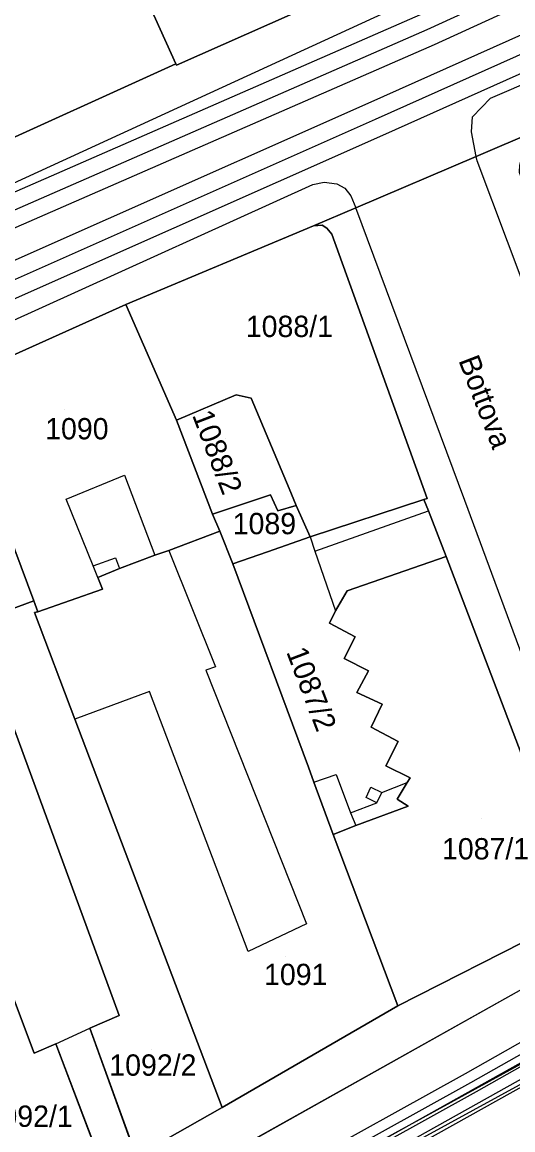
# Model space of a CAD drawing. Extents: x -263423 to -261326, y -1240067 to -1237864.
# Drawn here: x -262535.9 to -262489.8, y -1239890.1 to -1239786.2 of the extents above; entities that cross this region are included whole.
import ezdxf

# ---------------------------------------------------------------- set-up
doc = ezdxf.new("R2010")
doc.units = 0
for name, color, linetype in [('body_kn', 7, 'Continuous'), ('kladpar_druhypozemkov', 7, 'Continuous'), ('kladpar_hranice', 7, 'Continuous'), ('kladpar_parcelnecisla', 7, 'Continuous'), ('kladpar_plochy', 7, 'Continuous'), ('linie', 7, 'Continuous'), ('popisy', 7, 'Continuous'), ('tarchy_linie', 7, 'Continuous'), ('zappar_hrandruhpozemk', 7, 'Continuous')]:
    doc.layers.add(name, color=color, linetype=linetype)

msp = doc.modelspace()

# ---------------------------------------------------------------- linework, layer by layer
at = {"layer": 'body_kn'}
for p, q in [((-262497.85, -1239786.86), (-262497.85, -1239786.86)), ((-262497.22, -1239788.28), (-262497.22, -1239788.28)), ((-262521.46, -1239790.07), (-262521.46, -1239790.07)), ((-262521.39, -1239790.2), (-262521.39, -1239790.2)), ((-262491.91, -1239793.3), (-262491.91, -1239793.3)), ((-262503.39, -1239793.76), (-262503.39, -1239793.76)), ((-262502.72, -1239795.27), (-262502.72, -1239795.27)), ((-262493.61, -1239795.05), (-262493.61, -1239795.05)), ((-262493.7, -1239796.46), (-262493.7, -1239796.46)), ((-262502.05, -1239796.78), (-262502.05, -1239796.78)), ((-262493.27, -1239798.76), (-262493.27, -1239798.76)), ((-262493.27, -1239798.76), (-262493.27, -1239798.76)), ((-262493.18, -1239799.16), (-262493.18, -1239799.16)), ((-262508.6, -1239801.39), (-262508.6, -1239801.39)), ((-262507.52, -1239801.18), (-262507.52, -1239801.18)), ((-262506.35, -1239801.32), (-262506.35, -1239801.32)), ((-262505.6, -1239801.73), (-262505.6, -1239801.73)), ((-262505.02, -1239802.44), (-262505.02, -1239802.44)), ((-262504.55, -1239803.58), (-262504.55, -1239803.58)), ((-262508.54, -1239805.28), (-262508.54, -1239805.28)), ((-262508.54, -1239805.28), (-262508.54, -1239805.28)), ((-262507.71, -1239805.22), (-262507.71, -1239805.22)), ((-262507.27, -1239805.48), (-262507.27, -1239805.48)), ((-262506.82, -1239806.05), (-262506.82, -1239806.05)), ((-262526.13, -1239812.66), (-262526.13, -1239812.66)), ((-262526.13, -1239812.66), (-262526.13, -1239812.66)), ((-262515.79, -1239821.11), (-262515.79, -1239821.11)), ((-262515.79, -1239821.11), (-262515.79, -1239821.11)), ((-262514.39, -1239821.43), (-262514.39, -1239821.43)), ((-262521.4, -1239823.51), (-262521.4, -1239823.51)), ((-262526.26, -1239828.65), (-262526.26, -1239828.65)), ((-262510.8, -1239829.92), (-262510.8, -1239829.92)), ((-262531.74, -1239830.92), (-262531.74, -1239830.92)), ((-262512.56, -1239830.5), (-262512.56, -1239830.5)), ((-262512.56, -1239830.5), (-262512.56, -1239830.5)), ((-262498.16, -1239830.93), (-262498.16, -1239830.93)), ((-262497.86, -1239830.84), (-262497.86, -1239830.84)), ((-262511.86, -1239832), (-262511.86, -1239832)), ((-262510.15, -1239831.5), (-262510.15, -1239831.5)), ((-262497.75, -1239832), (-262497.75, -1239832)), ((-262494.34, -1239831.03), (-262494.34, -1239831.03)), ((-262494.34, -1239831.03), (-262494.34, -1239831.03)), ((-262518, -1239832.31), (-262518, -1239832.31)), ((-262517.31, -1239833.91), (-262517.31, -1239833.91)), ((-262508.85, -1239834.45), (-262508.85, -1239834.45)), ((-262508.85, -1239834.45), (-262508.85, -1239834.45)), ((-262522.09, -1239835.73), (-262522.09, -1239835.73)), ((-262522.09, -1239835.73), (-262522.09, -1239835.73)), ((-262512.86, -1239835.84), (-262512.86, -1239835.84)), ((-262508.41, -1239835.79), (-262508.41, -1239835.79)), ((-262508.41, -1239835.79), (-262508.41, -1239835.79)), ((-262529.22, -1239837.17), (-262529.22, -1239837.17)), ((-262529.22, -1239837.17), (-262529.22, -1239837.17)), ((-262527.12, -1239836.41), (-262527.12, -1239836.41)), ((-262523.42, -1239836.17), (-262523.42, -1239836.17)), ((-262523.42, -1239836.17), (-262523.42, -1239836.17)), ((-262516.11, -1239836.97), (-262516.11, -1239836.97)), ((-262496.09, -1239836.29), (-262496.09, -1239836.29)), ((-262496.09, -1239836.29), (-262496.09, -1239836.29)), ((-262526.74, -1239837.43), (-262526.74, -1239837.43)), ((-262528.78, -1239838.25), (-262528.78, -1239838.25)), ((-262528.78, -1239838.25), (-262528.78, -1239838.25)), ((-262528.34, -1239839.34), (-262528.34, -1239839.34)), ((-262505.37, -1239839.5), (-262505.37, -1239839.5)), ((-262534.77, -1239840.46), (-262534.77, -1239840.46)), ((-262534.71, -1239841.54), (-262534.71, -1239841.54)), ((-262534.39, -1239841.48), (-262534.39, -1239841.48)), ((-262506.46, -1239841.4), (-262506.46, -1239841.4)), ((-262507.04, -1239842.55), (-262507.04, -1239842.55)), ((-262504.62, -1239843.83), (-262504.62, -1239843.83)), ((-262505.65, -1239845.87), (-262505.65, -1239845.87)), ((-262518.63, -1239846.96), (-262518.63, -1239846.96)), ((-262517.74, -1239846.64), (-262517.74, -1239846.64)), ((-262503.36, -1239847.02), (-262503.36, -1239847.02)), ((-262523.92, -1239848.97), (-262523.92, -1239848.97)), ((-262504.45, -1239849.05), (-262504.45, -1239849.05)), ((-262502.1, -1239850.15), (-262502.1, -1239850.15)), ((-262530.93, -1239851.56), (-262530.93, -1239851.56)), ((-262503.13, -1239852.31), (-262503.13, -1239852.31)), ((-262500.59, -1239853.66), (-262500.59, -1239853.66)), ((-262509, -1239856.04), (-262509, -1239856.04)), ((-262506.39, -1239856.75), (-262506.39, -1239856.75)), ((-262506.39, -1239856.75), (-262506.39, -1239856.75)), ((-262501.75, -1239855.94), (-262501.75, -1239855.94)), ((-262508.5, -1239857.45), (-262508.5, -1239857.45)), ((-262508.5, -1239857.45), (-262508.5, -1239857.45)), ((-262503.16, -1239857.93), (-262503.16, -1239857.93)), ((-262499.73, -1239857.5), (-262499.73, -1239857.5)), ((-262499.46, -1239857.04), (-262499.46, -1239857.04)), ((-262503.6, -1239858.9), (-262503.6, -1239858.9)), ((-262502.13, -1239858.44), (-262502.13, -1239858.44)), ((-262500.29, -1239858.43), (-262500.29, -1239858.43)), ((-262502.59, -1239859.4), (-262502.59, -1239859.4)), ((-262502.59, -1239859.4), (-262502.59, -1239859.4)), ((-262500.68, -1239859.07), (-262500.68, -1239859.07)), ((-262499.66, -1239859.71), (-262499.66, -1239859.71)), ((-262505.07, -1239860.33), (-262505.07, -1239860.33)), ((-262504.57, -1239861.54), (-262504.57, -1239861.54)), ((-262506.67, -1239862.36), (-262506.67, -1239862.36)), ((-262509.19, -1239870.75), (-262509.19, -1239870.75)), ((-262514.67, -1239873.34), (-262514.67, -1239873.34)), ((-262500.63, -1239878.43), (-262500.63, -1239878.43)), ((-262526.78, -1239879.34), (-262526.78, -1239879.34)), ((-262526.78, -1239879.34), (-262526.78, -1239879.34)), ((-262529.52, -1239880.54), (-262529.52, -1239880.54)), ((-262529.52, -1239880.54), (-262529.52, -1239880.54)), ((-262534.75, -1239882.88), (-262534.75, -1239882.88)), ((-262534.75, -1239882.88), (-262534.75, -1239882.88)), ((-262532.71, -1239882), (-262532.71, -1239882)), ((-262494.25, -1239884.78), (-262494.25, -1239884.78)), ((-262493.76, -1239885.65), (-262493.76, -1239885.65)), ((-262493.27, -1239886.52), (-262493.27, -1239886.52)), ((-262517.09, -1239887.98), (-262517.09, -1239887.98)), ((-262517.09, -1239887.98), (-262517.09, -1239887.98))]:
    msp.add_line(p, q, dxfattribs=at)
at = {"layer": 'kladpar_druhypozemkov'}
for p, q in [((-262511.05, -1239813.5), (-262511.05, -1239813.5)), ((-262531.85, -1239822.5), (-262531.85, -1239822.5)), ((-262516.75, -1239825.2), (-262516.75, -1239825.2)), ((-262514.05, -1239832.1), (-262514.05, -1239832.1)), ((-262507.2, -1239849.91), (-262507.2, -1239849.91)), ((-262492.72, -1239860.91), (-262492.72, -1239860.91)), ((-262511.15, -1239873.8), (-262511.15, -1239873.8)), ((-262523.75, -1239882.5), (-262523.75, -1239882.5))]:
    msp.add_line(p, q, dxfattribs=at)
at = {"layer": 'kladpar_hranice'}
for p, q in [((-262526.78, -1239879.34), (-262529.52, -1239880.54)), ((-262525.06, -1239892.86), (-262529.52, -1239880.54)), ((-262529.52, -1239880.54), (-262525.06, -1239892.86)), ((-262534.75, -1239882.88), (-262532.71, -1239882)), ((-262532.71, -1239882), (-262527.99, -1239894.44)), ((-262527.99, -1239894.44), (-262532.71, -1239882))]:
    msp.add_line(p, q, dxfattribs=at)
for points in [[(-262548.37, -1239757.47), (-262546.52, -1239756.65), (-262538.24, -1239752.93), (-262535.46, -1239758.99), (-262534.51, -1239761.1), (-262521.46, -1239790.07), (-262540.33, -1239798.65), (-262546.38, -1239785), (-262555.08, -1239765.09), (-262555.27, -1239764.64), (-262556.79, -1239761.32), (-262548.37, -1239757.47)], [(-262528.27, -1239758.2), (-262521.13, -1239755.04), (-262515.71, -1239767.36), (-262508.39, -1239784.27), (-262508.26, -1239784.39), (-262521.39, -1239790.2), (-262521.46, -1239790.07), (-262534.51, -1239761.1), (-262535.46, -1239758.99), (-262529.21, -1239756.03), (-262528.27, -1239758.2)], [(-262441.61, -1239775.65), (-262474.11, -1239790.29), (-262478.98, -1239792.5), (-262487.63, -1239796.35), (-262493.27, -1239798.76), (-262504.55, -1239803.58), (-262508.54, -1239805.28), (-262526.13, -1239812.66), (-262542.45, -1239819.98)], [(-262540.33, -1239798.65), (-262521.46, -1239790.07), (-262521.39, -1239790.2), (-262508.26, -1239784.39)], [(-262484.86, -1239865.79), (-262496.09, -1239836.29), (-262497.75, -1239832), (-262498.16, -1239830.93), (-262497.86, -1239830.84), (-262506.82, -1239806.05), (-262507.27, -1239805.48), (-262507.71, -1239805.22), (-262508.54, -1239805.28), (-262504.55, -1239803.58), (-262493.27, -1239798.76), (-262487.63, -1239796.35)], [(-262508.54, -1239805.28), (-262507.71, -1239805.22), (-262507.27, -1239805.48), (-262506.82, -1239806.05), (-262497.86, -1239830.84), (-262498.16, -1239830.93), (-262508.85, -1239834.45), (-262510.15, -1239831.5), (-262510.8, -1239829.92), (-262514.39, -1239821.43), (-262515.79, -1239821.11), (-262521.4, -1239823.51), (-262526.13, -1239812.66), (-262508.54, -1239805.28)], [(-262526.13, -1239812.66), (-262521.4, -1239823.51), (-262518, -1239832.31), (-262517.31, -1239833.91), (-262522.09, -1239835.73), (-262523.42, -1239836.17), (-262526.74, -1239837.43), (-262528.78, -1239838.25), (-262528.34, -1239839.34), (-262534.39, -1239841.48), (-262534.77, -1239840.46), (-262542.45, -1239819.98), (-262526.13, -1239812.66)], [(-262542.45, -1239819.98), (-262534.77, -1239840.46), (-262540.31, -1239842.47), (-262542.86, -1239843.35), (-262546.56, -1239844.74), (-262547.45, -1239845.05), (-262555.99, -1239848.2), (-262563.23, -1239829.13), (-262542.45, -1239819.98)], [(-262515.79, -1239821.11), (-262514.39, -1239821.43), (-262510.8, -1239829.92), (-262510.15, -1239831.5), (-262511.86, -1239832), (-262512.56, -1239830.5), (-262518, -1239832.31), (-262521.4, -1239823.51), (-262515.79, -1239821.11)], [(-262512.56, -1239830.5), (-262511.86, -1239832), (-262510.15, -1239831.5), (-262508.85, -1239834.45), (-262512.86, -1239835.84), (-262516.11, -1239836.97), (-262517.31, -1239833.91), (-262518, -1239832.31), (-262512.56, -1239830.5)], [(-262508.85, -1239834.45), (-262498.16, -1239830.93), (-262497.75, -1239832), (-262496.09, -1239836.29), (-262505.37, -1239839.5), (-262506.46, -1239841.4), (-262507.04, -1239842.55), (-262504.62, -1239843.83), (-262505.65, -1239845.87), (-262503.36, -1239847.02), (-262504.45, -1239849.05), (-262502.1, -1239850.15), (-262503.13, -1239852.31), (-262500.59, -1239853.66), (-262501.75, -1239855.94), (-262499.46, -1239857.04), (-262499.73, -1239857.5), (-262500.29, -1239858.43), (-262500.68, -1239859.07), (-262499.66, -1239859.71), (-262504.57, -1239861.54), (-262506.67, -1239862.36), (-262508.5, -1239857.45), (-262509, -1239856.04), (-262516.11, -1239836.97), (-262512.86, -1239835.84), (-262508.85, -1239834.45)], [(-262523.42, -1239836.17), (-262522.09, -1239835.73), (-262517.31, -1239833.91), (-262516.11, -1239836.97), (-262509, -1239856.04), (-262508.5, -1239857.45), (-262506.67, -1239862.36), (-262500.63, -1239878.43), (-262517.09, -1239887.98), (-262530.93, -1239851.56), (-262534.71, -1239841.54), (-262534.39, -1239841.48), (-262528.34, -1239839.34), (-262528.78, -1239838.25), (-262526.74, -1239837.43), (-262523.42, -1239836.17)], [(-262496.09, -1239836.29), (-262484.86, -1239865.79), (-262483.43, -1239869.49), (-262486.94, -1239871.49), (-262500.63, -1239878.43), (-262506.67, -1239862.36), (-262504.57, -1239861.54), (-262499.66, -1239859.71), (-262500.68, -1239859.07), (-262500.29, -1239858.43), (-262499.73, -1239857.5), (-262499.46, -1239857.04), (-262501.75, -1239855.94), (-262500.59, -1239853.66), (-262503.13, -1239852.31), (-262502.1, -1239850.15), (-262504.45, -1239849.05), (-262503.36, -1239847.02), (-262505.65, -1239845.87), (-262504.62, -1239843.83), (-262507.04, -1239842.55), (-262506.46, -1239841.4), (-262505.37, -1239839.5), (-262496.09, -1239836.29)], [(-262529.52, -1239880.54), (-262526.78, -1239879.34), (-262540.31, -1239842.47), (-262534.77, -1239840.46), (-262534.39, -1239841.48), (-262534.71, -1239841.54), (-262530.93, -1239851.56), (-262517.09, -1239887.98)], [(-262532.71, -1239882), (-262534.75, -1239882.88), (-262547.91, -1239847.92), (-262546.63, -1239847.48), (-262547.45, -1239845.05), (-262546.56, -1239844.74), (-262542.86, -1239843.35), (-262540.31, -1239842.47), (-262526.78, -1239879.34)], [(-262527.99, -1239894.44), (-262528.63, -1239894.88), (-262528.88, -1239894.69), (-262536.86, -1239899.43), (-262552.84, -1239856.88), (-262555.99, -1239848.2), (-262547.45, -1239845.05), (-262546.63, -1239847.48), (-262547.91, -1239847.92), (-262534.75, -1239882.88)], [(-262524.55, -1239892.22), (-262517.09, -1239887.98), (-262500.63, -1239878.43), (-262486.94, -1239871.49)], [(-262517.09, -1239887.98), (-262524.55, -1239892.22), (-262524.42, -1239892.54), (-262525.06, -1239892.86)]]:
    msp.add_lwpolyline(points, dxfattribs=at)
at = {"layer": 'kladpar_plochy'}
for points in [[(-262548.37, -1239757.47), (-262546.52, -1239756.65), (-262538.24, -1239752.93), (-262535.46, -1239758.99), (-262534.51, -1239761.1), (-262521.46, -1239790.07), (-262540.33, -1239798.65), (-262546.38, -1239785), (-262555.08, -1239765.09), (-262555.27, -1239764.64), (-262556.79, -1239761.32)], [(-262528.27, -1239758.2), (-262521.13, -1239755.04), (-262515.71, -1239767.36), (-262508.39, -1239784.27), (-262508.26, -1239784.39), (-262521.39, -1239790.2), (-262521.46, -1239790.07), (-262534.51, -1239761.1), (-262535.46, -1239758.99), (-262529.21, -1239756.03)], [(-262468.42, -1239856.42), (-262467.98, -1239856.94), (-262465.79, -1239857.87), (-262464.32, -1239858.15), (-262469.73, -1239861.4), (-262480.39, -1239867.69), (-262480.72, -1239867.88), (-262483.43, -1239869.49), (-262484.86, -1239865.79), (-262496.09, -1239836.29), (-262497.75, -1239832), (-262498.16, -1239830.93), (-262497.86, -1239830.84), (-262506.82, -1239806.05), (-262507.27, -1239805.48), (-262507.71, -1239805.22), (-262508.54, -1239805.28), (-262504.55, -1239803.58), (-262493.27, -1239798.76), (-262487.63, -1239796.35), (-262488.15, -1239796.85), (-262488.87, -1239798.31), (-262489.19, -1239799.57), (-262489.23, -1239800.22)], [(-262508.54, -1239805.28), (-262507.71, -1239805.22), (-262507.27, -1239805.48), (-262506.82, -1239806.05), (-262497.86, -1239830.84), (-262498.16, -1239830.93), (-262508.85, -1239834.45), (-262510.15, -1239831.5), (-262510.8, -1239829.92), (-262514.39, -1239821.43), (-262515.79, -1239821.11), (-262521.4, -1239823.51), (-262526.13, -1239812.66)], [(-262526.13, -1239812.66), (-262521.4, -1239823.51), (-262518, -1239832.31), (-262517.31, -1239833.91), (-262522.09, -1239835.73), (-262523.42, -1239836.17), (-262526.74, -1239837.43), (-262528.78, -1239838.25), (-262528.34, -1239839.34), (-262534.39, -1239841.48), (-262534.77, -1239840.46), (-262542.45, -1239819.98)], [(-262542.45, -1239819.98), (-262534.77, -1239840.46), (-262540.31, -1239842.47), (-262542.86, -1239843.35), (-262546.56, -1239844.74), (-262547.45, -1239845.05), (-262555.99, -1239848.2), (-262563.23, -1239829.13)], [(-262515.79, -1239821.11), (-262514.39, -1239821.43), (-262510.8, -1239829.92), (-262510.15, -1239831.5), (-262511.86, -1239832), (-262512.56, -1239830.5), (-262518, -1239832.31), (-262521.4, -1239823.51)], [(-262512.56, -1239830.5), (-262511.86, -1239832), (-262510.15, -1239831.5), (-262508.85, -1239834.45), (-262512.86, -1239835.84), (-262516.11, -1239836.97), (-262517.31, -1239833.91), (-262518, -1239832.31)], [(-262508.85, -1239834.45), (-262498.16, -1239830.93), (-262497.75, -1239832), (-262496.09, -1239836.29), (-262505.37, -1239839.5), (-262506.46, -1239841.4), (-262507.04, -1239842.55), (-262504.62, -1239843.83), (-262505.65, -1239845.87), (-262503.36, -1239847.02), (-262504.45, -1239849.05), (-262502.1, -1239850.15), (-262503.13, -1239852.31), (-262500.59, -1239853.66), (-262501.75, -1239855.94), (-262499.46, -1239857.04), (-262499.73, -1239857.5), (-262500.29, -1239858.43), (-262500.68, -1239859.07), (-262499.66, -1239859.71), (-262504.57, -1239861.54), (-262506.67, -1239862.36), (-262508.5, -1239857.45), (-262509, -1239856.04), (-262516.11, -1239836.97), (-262512.86, -1239835.84)], [(-262523.42, -1239836.17), (-262522.09, -1239835.73), (-262517.31, -1239833.91), (-262516.11, -1239836.97), (-262509, -1239856.04), (-262508.5, -1239857.45), (-262506.67, -1239862.36), (-262500.63, -1239878.43), (-262517.09, -1239887.98), (-262530.93, -1239851.56), (-262534.71, -1239841.54), (-262534.39, -1239841.48), (-262528.34, -1239839.34), (-262528.78, -1239838.25), (-262526.74, -1239837.43)], [(-262496.09, -1239836.29), (-262484.86, -1239865.79), (-262483.43, -1239869.49), (-262486.94, -1239871.49), (-262500.63, -1239878.43), (-262506.67, -1239862.36), (-262504.57, -1239861.54), (-262499.66, -1239859.71), (-262500.68, -1239859.07), (-262500.29, -1239858.43), (-262499.73, -1239857.5), (-262499.46, -1239857.04), (-262501.75, -1239855.94), (-262500.59, -1239853.66), (-262503.13, -1239852.31), (-262502.1, -1239850.15), (-262504.45, -1239849.05), (-262503.36, -1239847.02), (-262505.65, -1239845.87), (-262504.62, -1239843.83), (-262507.04, -1239842.55), (-262506.46, -1239841.4), (-262505.37, -1239839.5)], [(-262517.09, -1239887.98), (-262524.55, -1239892.22), (-262524.42, -1239892.54), (-262525.06, -1239892.86), (-262529.52, -1239880.54), (-262526.78, -1239879.34), (-262540.31, -1239842.47), (-262534.77, -1239840.46), (-262534.39, -1239841.48), (-262534.71, -1239841.54), (-262530.93, -1239851.56)], [(-262526.78, -1239879.34), (-262529.52, -1239880.54), (-262525.06, -1239892.86), (-262527.99, -1239894.44), (-262532.71, -1239882), (-262534.75, -1239882.88), (-262547.91, -1239847.92), (-262546.63, -1239847.48), (-262547.45, -1239845.05), (-262546.56, -1239844.74), (-262542.86, -1239843.35), (-262540.31, -1239842.47)], [(-262534.75, -1239882.88), (-262532.71, -1239882), (-262527.99, -1239894.44), (-262528.63, -1239894.88), (-262528.88, -1239894.69), (-262536.86, -1239899.43), (-262552.84, -1239856.88), (-262555.99, -1239848.2), (-262547.45, -1239845.05), (-262546.63, -1239847.48), (-262547.91, -1239847.92)]]:
    msp.add_lwpolyline(points, close=True, dxfattribs=at)
for points in [[(-262441.61, -1239775.65), (-262474.11, -1239790.29), (-262478.98, -1239792.5), (-262487.63, -1239796.35), (-262493.27, -1239798.76), (-262504.55, -1239803.58), (-262508.54, -1239805.28), (-262526.13, -1239812.66), (-262542.45, -1239819.98)], [(-262540.33, -1239798.65), (-262521.46, -1239790.07), (-262521.39, -1239790.2), (-262508.26, -1239784.39)], [(-262524.55, -1239892.22), (-262517.09, -1239887.98), (-262500.63, -1239878.43), (-262486.94, -1239871.49)]]:
    msp.add_lwpolyline(points, dxfattribs=at)
at = {"layer": 'linie'}
for points in [[(-262336.26, -1239711.03), (-262336.77, -1239711.86), (-262337.54, -1239712.49), (-262344.42, -1239716.05), (-262367.84, -1239726.41), (-262400.43, -1239741.01), (-262417.93, -1239748.24), (-262419.11, -1239745.37), (-262430.69, -1239750.43), (-262432.73, -1239751.3), (-262444.57, -1239756.54), (-262453.61, -1239760.6), (-262455.71, -1239761.47), (-262464.04, -1239765.09), (-262479.53, -1239771.77), (-262486.33, -1239774.7), (-262494.83, -1239778.36), (-262500.04, -1239780.61), (-262508.39, -1239784.27), (-262508.26, -1239784.39), (-262521.39, -1239790.2), (-262521.46, -1239790.07), (-262540.33, -1239798.65)], [(-262552.1, -1239921.23), (-262423.18, -1239849.33), (-262412.76, -1239843.38), (-262404.68, -1239838.29), (-262396.85, -1239832.82)]]:
    msp.add_lwpolyline(points, dxfattribs=at)
at = {"layer": 'tarchy_linie'}
for points in [[(-262562.28, -1239813.3), (-262498.48, -1239785.44), (-262417.81, -1239748.54), (-262417.23, -1239749.97), (-262416.65, -1239751.41)], [(-262673.94, -1239865.89), (-262591.1, -1239828.06), (-262563.05, -1239815.33), (-262497.85, -1239786.86), (-262417.23, -1239749.97)], [(-262416.65, -1239751.41), (-262497.22, -1239788.28), (-262562.42, -1239816.75)], [(-262625.61, -1239849.18), (-262598.1, -1239837.97), (-262552.16, -1239815.39), (-262503.39, -1239793.76), (-262454.87, -1239772.05), (-262415.39, -1239754.52), (-262414.77, -1239756.05), (-262414.15, -1239757.58), (-262453.53, -1239775.07), (-262502.05, -1239796.78), (-262550.76, -1239818.39), (-262596.74, -1239840.99), (-262620.89, -1239850.82), (-262623.25, -1239850), (-262625.61, -1239849.18)], [(-262623.25, -1239850), (-262597.42, -1239839.48), (-262551.46, -1239816.89), (-262502.72, -1239795.27), (-262454.2, -1239773.56), (-262414.77, -1239756.05)], [(-262579.57, -1239926.6), (-262512.35, -1239896.63), (-262473.95, -1239875.64), (-262423.92, -1239846.05), (-262387.71, -1239819.42), (-262387.06, -1239820.99), (-262386.61, -1239822.09), (-262386.07, -1239823.42), (-262385.19, -1239825.54), (-262383.93, -1239828.6), (-262424.99, -1239855.66), (-262467.47, -1239881.65), (-262507.89, -1239904.21), (-262555.1, -1239926.55)], [(-262621, -1239946.88), (-262511.62, -1239898.11), (-262473.13, -1239877.07), (-262423.01, -1239847.43), (-262387.06, -1239820.99)], [(-262608.82, -1239948.28), (-262494.25, -1239884.78), (-262462.41, -1239866.75), (-262461.91, -1239867.62), (-262461.41, -1239868.49), (-262461.94, -1239868.79), (-262457.66, -1239876.99), (-262458.55, -1239877.45), (-262459.44, -1239877.91), (-262463.57, -1239870), (-262464.62, -1239870.53), (-262464.71, -1239870.37), (-262493.27, -1239886.52), (-262606.14, -1239949.08)], [(-262582.51, -1239999.43), (-262586.86, -1239989.88), (-262591.46, -1239978.81), (-262602.23, -1239958.77), (-262607.48, -1239948.68), (-262493.76, -1239885.65), (-262464.32, -1239869), (-262461.91, -1239867.62)]]:
    msp.add_lwpolyline(points, dxfattribs=at)
at = {"layer": 'zappar_hrandruhpozemk'}
for p, q in [((-262491.91, -1239793.3), (-262413.52, -1239759.14)), ((-262493.18, -1239799.16), (-262493.27, -1239798.76)), ((-262477.86, -1239839.99), (-262493.18, -1239799.16)), ((-262494.34, -1239831.03), (-262504.55, -1239803.58)), ((-262531.74, -1239830.92), (-262526.26, -1239828.65)), ((-262526.26, -1239828.65), (-262523.42, -1239836.17)), ((-262508.41, -1239835.79), (-262497.75, -1239832)), ((-262480.72, -1239867.88), (-262494.34, -1239831.03)), ((-262480.72, -1239867.88), (-262494.34, -1239831.03)), ((-262529.22, -1239837.17), (-262527.12, -1239836.41)), ((-262527.12, -1239836.41), (-262526.74, -1239837.43)), ((-262534.42, -1239909.09), (-262439.81, -1239856.27)), ((-262436.44, -1239855.99), (-262533.75, -1239910.26)), ((-262508.5, -1239857.45), (-262506.39, -1239856.75)), ((-262506.39, -1239856.75), (-262505.07, -1239860.33)), ((-262502.59, -1239859.4), (-262502.13, -1239858.44)), ((-262505.07, -1239860.33), (-262504.57, -1239861.54)), ((-262509.19, -1239870.75), (-262514.67, -1239873.34)), ((-262488.74, -1239876.77), (-262535.15, -1239902.75)), ((-262532.71, -1239882), (-262529.52, -1239880.54))]:
    msp.add_line(p, q, dxfattribs=at)
for points in [[(-262558.24, -1239811.15), (-262499.76, -1239784.3), (-262449.91, -1239761.85), (-262417.93, -1239748.24)], [(-262493.27, -1239798.76), (-262493.7, -1239796.46), (-262493.61, -1239795.05), (-262491.91, -1239793.3)], [(-262589.32, -1239837.99), (-262584.73, -1239835.9), (-262508.6, -1239801.39)], [(-262508.6, -1239801.39), (-262507.52, -1239801.18), (-262506.35, -1239801.32), (-262505.6, -1239801.73), (-262505.02, -1239802.44), (-262504.55, -1239803.58)], [(-262528.78, -1239838.25), (-262529.22, -1239837.17), (-262531.74, -1239830.92)], [(-262508.85, -1239834.45), (-262508.41, -1239835.79), (-262506.46, -1239841.4)], [(-262522.09, -1239835.73), (-262517.74, -1239846.64), (-262518.63, -1239846.96), (-262509.19, -1239870.75)], [(-262514.67, -1239873.34), (-262523.92, -1239848.97), (-262530.93, -1239851.56)], [(-262505.07, -1239860.33), (-262502.59, -1239859.4), (-262503.6, -1239858.9), (-262503.16, -1239857.93), (-262502.13, -1239858.44), (-262499.73, -1239857.5)], [(-262480.39, -1239867.69), (-262479.66, -1239869.53), (-262478.61, -1239872.17), (-262478.59, -1239872.49), (-262478.83, -1239872.81), (-262483.17, -1239875.26), (-262485.04, -1239876.05), (-262487, -1239876.56), (-262488.74, -1239876.77), (-262535.15, -1239902.75), (-262543.56, -1239907.53), (-262547.94, -1239909.41), (-262549.65, -1239910.49), (-262558.06, -1239915.16)]]:
    msp.add_lwpolyline(points, dxfattribs=at)

# ---------------------------------------------------------------- texts
at = {"layer": 'kladpar_parcelnecisla'}
for s, p in [('1088/1', (-262514.88, -1239815.7)), ('1090', (-262533.71, -1239825.3)), ('1089', (-262516.11, -1239834.2)), ('1087/1', (-262496.47, -1239864.71)), ('1091', (-262513.17, -1239876.5)), ('1092/2', (-262527.69, -1239885)), ('1092/1', (-262539.3, -1239889.8))]:
    msp.add_text(s, height=2, dxfattribs=at).set_placement(p)
for s, p in [('1088/2', (-262519.94, -1239823.02)), ('1087/2', (-262511.11, -1239845.24))]:
    msp.add_text(s, height=2, rotation=291, dxfattribs=at).set_placement(p)
at = {"layer": 'popisy'}
msp.add_text('Bottova', height=2, rotation=291, dxfattribs=at).set_placement((-262494.95, -1239817.89))

doc.saveas('drawing.dxf')
